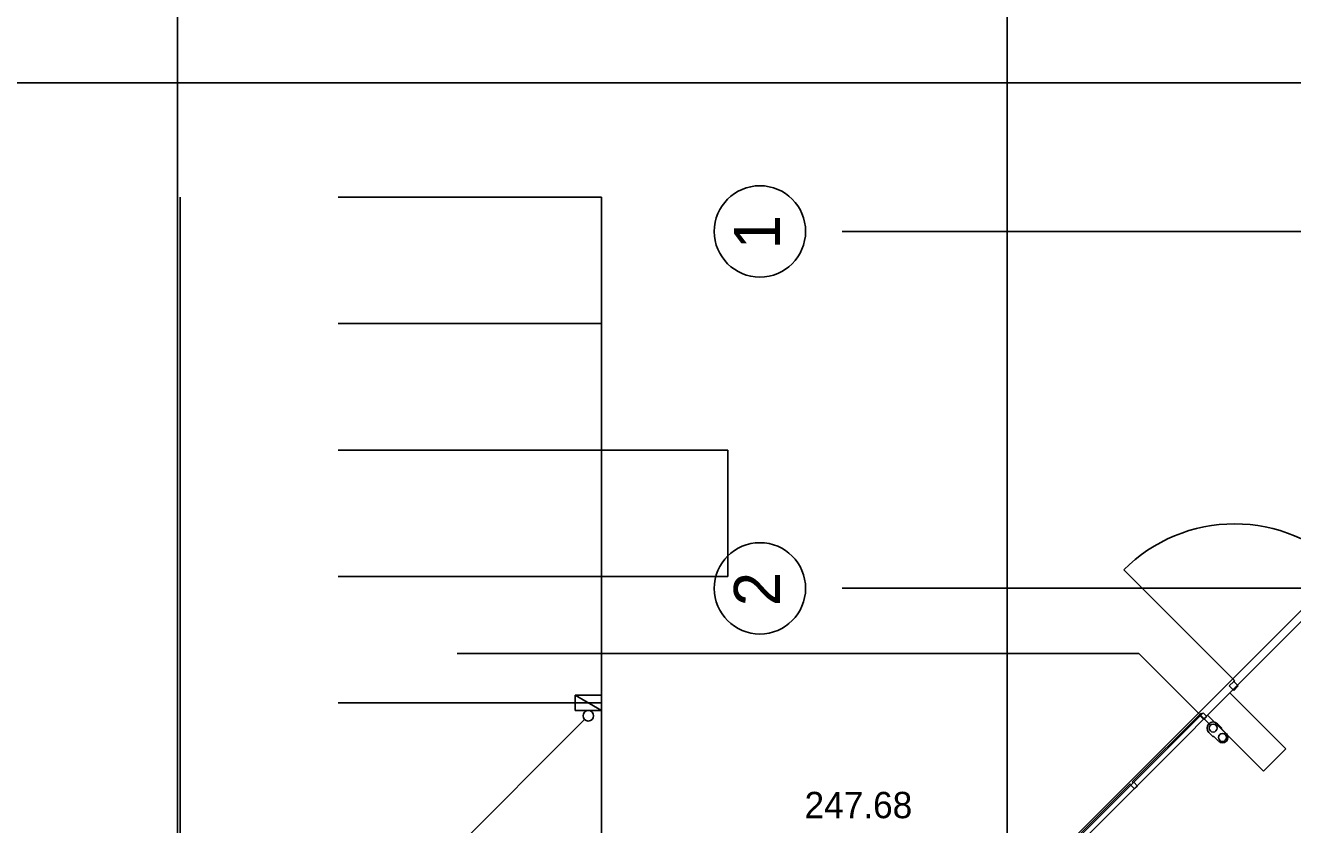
# Model space of a CAD drawing. Extents: x -264205 to -263659, y -1242401 to -1242060.
# Drawn here: x -263927.03 to -263902.97, y -1242099.22 to -1242084.05 of the extents above; entities that cross this region are included whole.
import ezdxf

# ---------------------------------------------------------------- set-up
doc = ezdxf.new("R2010")
doc.units = 0
for name, color, linetype in [('BOD_VYSKA', 7, 'Continuous'), ('OBRUBNIKY_KOMUNIKACIE_PROJEKT', 7, 'Continuous'), ('OSI_STAVBY_KFA', 7, 'Continuous'), ('RAM_NA_TLAC_12xA4_1-250', 7, 'Continuous'), ('SITUACIA_DSP_2D', 7, 'Continuous'), ('TDZ_VODOROVNE_PROJEKT', 7, 'Continuous')]:
    doc.layers.add(name, color=color, linetype=linetype)

msp = doc.modelspace()

# ---------------------------------------------------------------- linework, layer by layer
at = {"layer": 'OBRUBNIKY_KOMUNIKACIE_PROJEKT'}
for p, q in [((-263909.043, -1242101.382), (-263894.968, -1242087.307)), ((-263916.093, -1242092.107), (-263913.693, -1242092.107)), ((-263916.093, -1242094.507), (-263916.093, -1242092.107)), ((-263913.693, -1242092.107), (-263913.693, -1242094.507)), ((-263913.693, -1242094.507), (-263916.093, -1242094.507))]:
    msp.add_line(p, q, dxfattribs=at)
at = {"layer": 'OSI_STAVBY_KFA'}
for p, q in [((-263908.393, -1242083.237), (-263908.393, -1242246.707)), ((-263792.653, -1242087.957), (-263911.523, -1242087.957)), ((-263792.653, -1242094.732), (-263911.523, -1242094.732))]:
    msp.add_line(p, q, dxfattribs=at)
for centre in [(-263913.085, -1242087.958), (-263913.085, -1242094.733)]:
    msp.add_circle(centre, 0.867, dxfattribs=at)
at = {"layer": 'RAM_NA_TLAC_12xA4_1-250'}
msp.add_lwpolyline([(-263980.29, -1242085.136), (-263770.29, -1242085.136), (-263770.29, -1242307.886), (-263980.29, -1242307.886)], close=True, dxfattribs=at)
at = {"layer": 'SITUACIA_DSP_2D'}
for p, q in [((-263924.143, -1242082.64), (-263924.143, -1242185.14)), ((-263909.043, -1242101.382), (-263894.968, -1242087.307)), ((-263908.663, -1242101.215), (-263895.135, -1242087.687)), ((-263916.093, -1242092.107), (-263913.693, -1242092.107)), ((-263916.093, -1242094.507), (-263916.093, -1242092.107)), ((-263913.693, -1242092.107), (-263913.693, -1242094.507)), ((-263904.074, -1242096.484), (-263906.177, -1242094.38)), ((-263913.693, -1242094.507), (-263916.093, -1242094.507)), ((-263905.894, -1242095.971), (-263918.832, -1242095.971)), ((-263904.533, -1242097.332), (-263905.894, -1242095.971)), ((-263904.176, -1242096.586), (-263904.091, -1242096.501)), ((-263904.091, -1242096.671), (-263904.176, -1242096.586)), ((-263904.091, -1242096.501), (-263904.074, -1242096.484)), ((-263904.091, -1242096.501), (-263904.006, -1242096.586)), ((-263904.006, -1242096.586), (-263904.091, -1242096.671)), ((-263916.593, -1242097.052), (-263916.593, -1242096.762)), ((-263916.593, -1242096.762), (-263916.093, -1242096.762)), ((-263916.093, -1242097.052), (-263916.593, -1242096.762)), ((-263916.093, -1242097.052), (-263916.593, -1242096.762)), ((-263916.593, -1242096.762), (-263916.593, -1242097.052)), ((-263916.093, -1242096.762), (-263916.093, -1242097.052)), ((-263904.586, -1242097.143), (-263904.162, -1242096.719)), ((-263904.162, -1242096.719), (-263903.101, -1242097.779)), ((-263916.093, -1242097.052), (-263916.593, -1242097.052)), ((-263916.593, -1242097.052), (-263916.093, -1242097.052)), ((-263916.414, -1242097.223), (-263926.239, -1242107.049)), ((-263904.711, -1242097.1), (-263906.019, -1242098.408)), ((-263906.001, -1242098.426), (-263904.693, -1242097.118)), ((-263904.698, -1242097.123), (-263904.726, -1242097.151)), ((-263904.726, -1242097.151), (-263904.656, -1242097.222)), ((-263904.693, -1242097.118), (-263904.711, -1242097.1)), ((-263904.67, -1242097.095), (-263904.698, -1242097.123)), ((-263904.599, -1242097.165), (-263904.67, -1242097.095)), ((-263904.656, -1242097.222), (-263904.599, -1242097.165)), ((-263903.526, -1242098.203), (-263904.586, -1242097.143)), ((-263904.319, -1242097.381), (-263904.397, -1242097.303)), ((-263904.484, -1242097.547), (-263904.563, -1242097.468)), ((-263904.563, -1242097.468), (-263904.484, -1242097.547)), ((-263904.465, -1242097.547), (-263904.484, -1242097.547)), ((-263904.376, -1242097.635), (-263904.465, -1242097.547)), ((-263904.319, -1242097.401), (-263904.319, -1242097.381)), ((-263904.231, -1242097.489), (-263904.319, -1242097.401)), ((-263903.101, -1242097.779), (-263903.526, -1242098.203)), ((-263906.055, -1242098.444), (-263907.363, -1242099.752)), ((-263907.345, -1242099.77), (-263906.037, -1242098.462)), ((-263906.037, -1242098.462), (-263906.055, -1242098.444)), ((-263906.017, -1242098.442), (-263906.046, -1242098.47)), ((-263906.046, -1242098.47), (-263905.975, -1242098.541)), ((-263906.019, -1242098.408), (-263906.001, -1242098.426)), ((-263905.989, -1242098.414), (-263906.017, -1242098.442)), ((-263905.918, -1242098.485), (-263905.989, -1242098.414)), ((-263905.975, -1242098.541), (-263905.918, -1242098.485))]:
    msp.add_line(p, q, dxfattribs=at)
for centre, radius in [((-263916.343, -1242097.152), 0.1), ((-263904.48, -1242097.385), 0.075), ((-263904.303, -1242097.562), 0.075)]:
    msp.add_circle(centre, radius, dxfattribs=at)
for centre, radius, start, end in [((-263904.074, -1242096.484), 2.975, 44.9999, 134.9999), ((-263904.48, -1242097.385), 0.117, 45, 225), ((-263904.303, -1242097.562), 0.103, 225, 45)]:
    msp.add_arc(centre, radius, start, end, dxfattribs=at)
at = {"layer": 'TDZ_VODOROVNE_PROJEKT'}
for p, q in [((-263924.088, -1242241.458), (-263924.093, -1242087.307)), ((-263921.093, -1242087.308), (-263916.093, -1242087.308)), ((-263916.093, -1242087.308), (-263916.093, -1242141.207)), ((-263921.093, -1242089.707), (-263916.093, -1242089.707)), ((-263921.093, -1242092.107), (-263916.093, -1242092.107)), ((-263921.093, -1242094.507), (-263916.093, -1242094.507)), ((-263921.093, -1242096.907), (-263916.093, -1242096.907))]:
    msp.add_line(p, q, dxfattribs=at)

# ---------------------------------------------------------------- texts
at = {"layer": 'BOD_VYSKA'}
msp.add_text('247.68', height=0.5, dxfattribs=at).set_placement((-263912.238, -1242099.096))
at = {"layer": 'OSI_STAVBY_KFA'}
for s, p in [('1', (-263912.704, -1242088.298)), ('2', (-263912.704, -1242095.073))]:
    msp.add_text(s, height=0.875, rotation=90, dxfattribs=at).set_placement(p)

doc.saveas('drawing.dxf')
